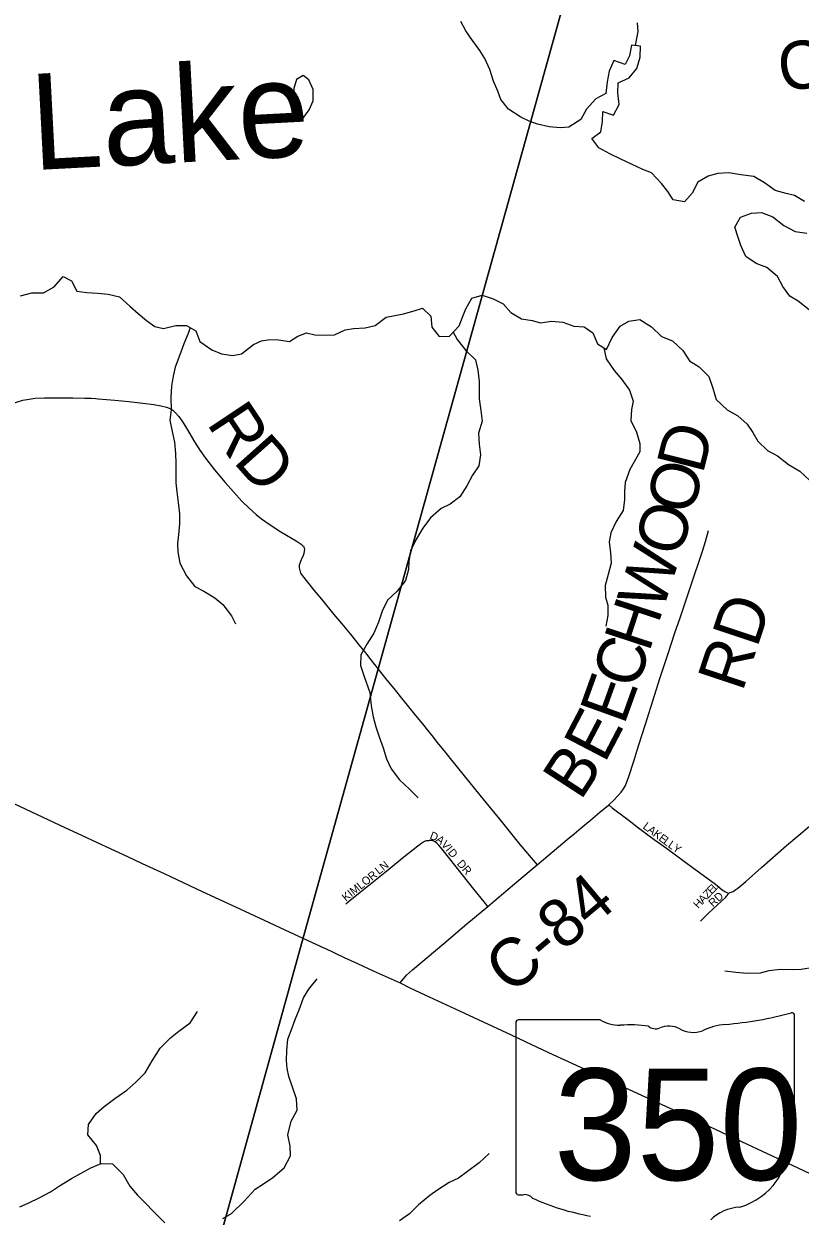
# Model space of a CAD drawing. Extents: x 1442749 to 1756758, y 235267 to 677782.
# Drawn here: x 1572935 to 1577781, y 500562 to 508009 of the extents above; entities that cross this region are included whole.
import ezdxf

# ---------------------------------------------------------------- set-up
doc = ezdxf.new("R2010")
doc.units = 0
for name, color, linetype in [('GM_X_County_Road', 7, 'Continuous'), ('GM_X_County_Road_Text', 7, 'Continuous'), ('GM_X_Major_Lake', 7, 'Continuous'), ('GM_X_Major_Lake_Text', 7, 'Continuous'), ('GM_X_Minor_River', 7, 'Continuous'), ('GM_X_State_Location', 7, 'Continuous'), ('GM_X_State_Route', 7, 'Continuous'), ('GM_X_State_Shield', 7, 'Continuous'), ('GM_X_Township', 7, 'Continuous'), ('GM_X_Township_Road', 7, 'Continuous'), ('GM_X_Township_Road_Text', 7, 'Continuous'), ('GM_X_Township_Subdivision', 7, 'Continuous'), ('GM_X_Township_Subdivision_Text', 7, 'Continuous')]:
    doc.layers.add(name, color=color, linetype=linetype)

msp = doc.modelspace()

# ---------------------------------------------------------------- linework, layer by layer
at = {"layer": 'GM_X_County_Road'}
for points in [[(1576586.2, 503130.1), (1576617.5, 503159.3), (1576663.9, 503209.7), (1576679.2, 503230.1), (1576690.8, 503252.7), (1576711.6, 503307.6), (1576745.8, 503410.1), (1576764.8, 503472.9), (1576791.1, 503557.6), (1576816.4, 503635.5), (1576871.5, 503814.2), (1576907.4, 503926.8), (1576956.9, 504076.4), (1576998.7, 504204.8), (1577032.7, 504299.6), (1577097.6, 504493.4), (1577171.5, 504716), (1577190.4, 504776.9), (1577208.4, 504843.8)], [(1576371.5, 502950.8), (1576415.3, 502987.6), (1576473.4, 503035.8), (1576531, 503084.6), (1576584.2, 503128.1), (1576586.2, 503130.1)], [(1576139.6, 502756.2), (1576206.5, 502812.6), (1576327.3, 502913.8), (1576371.5, 502950.8)], [(1575831.4, 502496.9), (1575875.3, 502533.5), (1576013.3, 502649.8), (1576139.6, 502756.2)], [(1575283.9, 502018.7), (1575324.5, 502066.2), (1575360.7, 502100), (1575556.4, 502265.2), (1575701.4, 502388.4), (1575831.4, 502496.9)]]:
    msp.add_lwpolyline(points, dxfattribs=at)
at = {"layer": 'GM_X_Major_Lake'}
for points in [[(1576537.3, 507335.7), (1576547.1, 507399.5), (1576548.9, 507461.6), (1576616.2, 507439.7), (1576652.1, 507504.8), (1576644.2, 507579.1), (1576646, 507641.2), (1576714.9, 507671.3), (1576762.6, 507730.1), (1576782.6, 507801.6), (1576784.6, 507869.7), (1576728.8, 507877.2), (1576716.8, 507809.5), (1576689.3, 507756.1), (1576618, 507780.1), (1576588.1, 507712.9), (1576576.2, 507647.1), (1576568.1, 507575.2), (1576505.1, 507540.9), (1576447.3, 507476.4), (1576411.4, 507411.3), (1576338, 507363.3), (1576284, 507360.8), (1576214.1, 507366.7), (1576142.6, 507382.7), (1576089.1, 507402.2), (1576037.8, 507425.7), (1575961.2, 507475.9), (1575913, 507537.3), (1575894.4, 507587.9), (1575866.3, 507650.8), (1575844.3, 507723.5), (1575812.3, 507792.5), (1575781.8, 507843.4), (1575735.5, 507904.8), (1575693.3, 507966), (1575662.9, 508023)], [(1574741.4, 507568.8), (1574742, 507599), (1574713.2, 507659.6), (1574679.8, 507686.3), (1574637.2, 507661.1), (1574620.1, 507605.4), (1574619.3, 507565.3)], [(1574619.3, 507565.3), (1574620, 507503.2), (1574612.9, 507449.3), (1574626, 507405), (1574676.3, 507418), (1574715.4, 507471.3), (1574740.6, 507528.9), (1574741.4, 507568.8)], [(1577808.8, 506899.9), (1577745.9, 506937.7), (1577694.2, 506949.1), (1577624.8, 506969.1), (1577558.2, 507017), (1577491.3, 507054.9), (1577411.6, 507067.1), (1577336, 507079.2), (1577267.8, 507075.1), (1577207.4, 507058.7), (1577142.3, 507020.5), (1577106.3, 506951.4), (1577058.8, 506898.6), (1576989.1, 506910.5), (1576954.6, 506961.6), (1576916, 507012.7), (1576853.9, 507078.5), (1576798.5, 507100.1), (1576729.4, 507132.1), (1576662.3, 507164), (1576593.3, 507198), (1576524.3, 507233.9), (1576480, 507293.2), (1576537.3, 507335.7)], [(1577837.4, 506222), (1577769, 506278), (1577717.9, 506307.5), (1577673.6, 506368.8), (1577639.4, 506431.8), (1577573, 506487.8), (1577507.7, 506511.6), (1577443, 506555.5), (1577410.9, 506624.4), (1577394.4, 506675), (1577374.2, 506739.6), (1577408, 506800.8), (1577478.7, 506826.9), (1577540.9, 506831.2), (1577610.1, 506803.2), (1577680.5, 506749.2), (1577749.5, 506713.2), (1577823.1, 506701.1)], [(1572913.7, 506310.4), (1572984.2, 506328.5), (1573058.2, 506328.5), (1573125.3, 506366.6), (1573181.1, 506431.2), (1573232.4, 506403.7), (1573266.5, 506338.7), (1573328.3, 506331)], [(1573328.3, 506331), (1573394.2, 506327.1), (1573462, 506321.3), (1573531.5, 506303.3), (1573595.9, 506245.4), (1573648.6, 506199.9), (1573701.3, 506156.4), (1573752.2, 506118.9), (1573807.9, 506105.4), (1573884.4, 506125.3), (1573950.4, 506125.5), (1574009.5, 506091.8), (1574033.6, 506025), (1574108.1, 505972.8), (1574169.4, 505949.1), (1574239.1, 505937.2), (1574293.4, 505947.7), (1574369, 506005.7), (1574419.7, 506030.3), (1574469.9, 506036.9), (1574523.9, 506035.4), (1574593.6, 506025.5), (1574644.5, 506058.1), (1574699.1, 506078.6), (1574750.8, 506067.2), (1574820.8, 506065.3), (1574874.8, 506067.8), (1574941.7, 506098), (1574994, 506106.5), (1575066.1, 506110.5), (1575128.5, 506124.8), (1575196, 506177), (1575304.6, 506198.1), (1575371.1, 506216.3), (1575423.6, 506232.8), (1575476.2, 506183.3), (1575482.2, 506115), (1575528.5, 506055.7), (1575592.6, 506057.9), (1575652.4, 506122.3), (1575674, 506177.8), (1575693.5, 506229.4), (1575731.4, 506296.4), (1575796, 506314.7), (1575865.3, 506292.7), (1575928.4, 506260.9), (1575974.8, 506205.5), (1576041.8, 506167.6), (1576109.4, 506155.7), (1576161, 506142.3), (1576229.3, 506152.4), (1576299.2, 506146.5), (1576368.4, 506120.5), (1576432.3, 506116.7), (1576487.3, 506079.2), (1576517.3, 506010.2), (1576572.3, 505974.7), (1576608.4, 506049.8), (1576658.4, 506120.5), (1576711.4, 506153.1), (1576779.7, 506163.2), (1576854.4, 506117.1), (1576916.6, 506057.2), (1576983.8, 506029.3), (1577048.1, 505969.5), (1577090.3, 505904.2), (1577151.2, 505866.5), (1577211.5, 505806.7), (1577235.4, 505733.9), (1577257.4, 505663.2), (1577325.5, 505599.2), (1577392.5, 505561.3), (1577451, 505509.6), (1577485.5, 505456.6), (1577517.9, 505401.6), (1577578.2, 505343.8), (1577639.3, 505310.1), (1577707.7, 505256.1), (1577778.6, 505216.1), (1577842.9, 505156.2)]]:
    msp.add_lwpolyline(points, dxfattribs=at)
at = {"layer": 'GM_X_Minor_River'}
for points in [[(1576753.4, 507873.9), (1576769.7, 507961.5), (1576766.8, 508015.6)], [(1573972.9, 506112.6), (1573960.6, 506076), (1573933.3, 506010.4), (1573907.9, 505942.8), (1573880.3, 505865.2), (1573867.1, 505809.4), (1573857.8, 505745.5), (1573852.4, 505675.5), (1573854.8, 505599.3), (1573847.4, 505533.3), (1573860, 505463), (1573874.6, 505396.6), (1573881.2, 505326.3), (1573884, 505266.2), (1573884.9, 505214.1), (1573883.4, 505142), (1573890.3, 505085.8), (1573898.9, 505019.5), (1573907.5, 504949.2), (1573906.3, 504891.1), (1573903.2, 504839.1), (1573893.6, 504763.2), (1573896.6, 504711.1), (1573909.1, 504640.7), (1573949.5, 504561.8), (1574002.1, 504494.6), (1574059.6, 504465.4), (1574126.7, 504424), (1574177.9, 504383), (1574232.4, 504311.8), (1574255.4, 504261.2)], [(1575616.2, 506083.3), (1575640.1, 506036.7), (1575694.7, 505969.5), (1575755.5, 505910.2), (1575770.2, 505845.8), (1575776.7, 505775.6), (1575778.5, 505667.4), (1575787, 505595.1), (1575795.6, 505526.8), (1575774.1, 505453.1), (1575776.7, 505383), (1575785.3, 505316.7), (1575775.9, 505248.8), (1575736.7, 505189.4), (1575701.3, 505124), (1575655.9, 505054.8), (1575597, 505009.9), (1575540.4, 504983), (1575473.2, 504924.2), (1575425.8, 504859.1), (1575382.3, 504785.8), (1575348.9, 504718.4), (1575337.5, 504650.5), (1575336.5, 504600.4), (1575317.1, 504532.7), (1575265.7, 504465.6), (1575204.6, 504408.7), (1575171.2, 504341.3), (1575149.7, 504271.6), (1575120.4, 504204), (1575076.9, 504134.8), (1575039.5, 504067.4), (1575036.2, 504001.4), (1575058.8, 503932.8), (1575096, 503832.6)], [(1576555.6, 505985.4), (1576569.7, 505916.1), (1576620.2, 505843), (1576669.1, 505788), (1576715.7, 505721), (1576738.3, 505652.4), (1576729.3, 505600.5), (1576723.9, 505532.5), (1576760.4, 505459.6), (1576780.9, 505387.1), (1576779.8, 505335.1), (1576717.6, 505226.1), (1576689.9, 505144.5), (1576684.8, 505090.5), (1576685.7, 505038.5), (1576676.3, 504970.5), (1576632.9, 504901.3), (1576599.4, 504829.8), (1576588.3, 504774), (1576596.9, 504705.7), (1576601.6, 504641.5), (1576582.1, 504569.7), (1576564.7, 504502), (1576567.2, 504427.8), (1576580.1, 504377.5), (1576580.8, 504313.3), (1576567.5, 504247.5)], [(1575096, 503832.6), (1575102.8, 503750.3), (1575115.8, 503680), (1575132.9, 503617.6), (1575154, 503555.1), (1575179, 503486.7), (1575198.1, 503418.3), (1575227.2, 503355.7), (1575280.2, 503286.8), (1575343.5, 503229.9), (1575396.7, 503175)], [(1574177.3, 500547.8), (1574231.8, 500579.1), (1574311, 500656.2), (1574380.2, 500729.4), (1574430.7, 500762.8), (1574489.4, 500804.1), (1574560.3, 500863.2), (1574599.4, 500938.9), (1574598.3, 500999), (1574583.3, 501069.4), (1574604.6, 501155.3), (1574641.6, 501223), (1574636.7, 501295.2), (1574611.7, 501367.7), (1574588.6, 501434.1), (1574579.3, 501484.4), (1574574.1, 501534.5), (1574577, 501596.6), (1574584, 501666.7), (1574611.1, 501738.5), (1574629.8, 501790.4), (1574654.7, 501850.2), (1574679.9, 501926), (1574714.7, 501979.6), (1574765.7, 502045.1)], [(1578796.4, 502088.3), (1578701.7, 502047.5), (1578641.3, 502026.3), (1578583.2, 502025.1), (1578529.2, 502025.8), (1578459.2, 502032.8), (1578397.2, 502039.7), (1578347.2, 502038.3), (1578273.1, 502039.4), (1578173.2, 502048.7), (1578107, 502045.6), (1578051.2, 502058.4), (1577983.4, 502079.4), (1577915.7, 502102.4), (1577863.8, 502115.1), (1577787.5, 502102.1), (1577733.5, 502100.8), (1577659.4, 502101.8), (1577585.2, 502094.8), (1577531, 502079.5), (1577450.8, 502076.6), (1577378.9, 502083.6), (1577310.9, 502092.6)], [(1573412.6, 500888.8), (1573414.3, 500941), (1573389.2, 501003.5), (1573334.1, 501070.4), (1573339, 501134.5), (1573386, 501202), (1573436.7, 501247.4), (1573503.5, 501296.6), (1573578.3, 501347.7), (1573635.2, 501399), (1573692, 501456.4), (1573737.2, 501531.9), (1573786.4, 501611.4), (1573851.4, 501674.7), (1573902.1, 501718.1), (1573972.9, 501769.3), (1574020, 501840.8)], [(1575840.9, 500954), (1575778, 500894.8), (1575705.1, 500841.6), (1575648.5, 500798.3), (1575590, 500771), (1575519.3, 500725.9), (1575468.7, 500690.5), (1575399.8, 500633.3), (1575342.9, 500576), (1575280.2, 500532.7)], [(1573157.2, 500750.1), (1573232, 500797.2), (1573353.1, 500863.7), (1573417.5, 500890.9), (1573487.6, 500887.9), (1573554.7, 500822.8), (1573597.7, 500748.1), (1573644.9, 500693.3), (1573694.2, 500642.5), (1573745.5, 500591.7), (1573814.6, 500520.6)], [(1572909.1, 500619.2), (1572961.5, 500642.5), (1573034.1, 500677.6), (1573100.6, 500712.8), (1573157.2, 500750.1)]]:
    msp.add_lwpolyline(points, dxfattribs=at)
at = {"layer": 'GM_X_State_Route'}
msp.add_lwpolyline([(1572842.2, 503154.4), (1572978.8, 503090.2), (1573159.7, 503004.9), (1573299.6, 502940), (1573477.3, 502855.4), (1573581.5, 502807.5), (1573674.1, 502765.5), (1573811.1, 502702.3), (1574048.6, 502590.4), (1574256.6, 502493.1), (1574435.5, 502411), (1574596.1, 502336.1), (1574808, 502237.6), (1574813.4, 502235.3), (1574935.2, 502178.4), (1575018.8, 502140.2), (1575116.6, 502093.6), (1575283.9, 502018.7), (1575345.6, 501987.2), (1575437.8, 501944.3), (1575628.5, 501856.6), (1575744.3, 501802.1), (1575976.3, 501694.1), (1576104.2, 501634.7), (1576237.9, 501572.1), (1576532.7, 501435.8), (1576714.7, 501352.6), (1576872.7, 501280.1), (1577078.3, 501185.3), (1577321.8, 501070.8), (1577669.8, 500908.8), (1577904.6, 500799.1)], dxfattribs=at)
at = {"layer": 'GM_X_State_Shield'}
for p, q in [((1576006.5, 501769.6), (1576006.5, 500713)), ((1576533.2, 501787.8), (1576023.6, 501787.8)), ((1577746.7, 501261.3), (1577746.7, 501814)), ((1577746.5, 501261.4), (1577746.7, 501261.3))]:
    msp.add_line(p, q, dxfattribs=at)
for centre, major_axis, start_param, end_param in [((1577126.8, 503228.4), (1845.5, 0), 4.814394, 5.042369), ((1577727.4, 501816.3), (19.4, 0), 6.141152, 7.989035), ((1576026.4, 501771.9), (20.2, 0), 1.712693, 3.28349), ((1576654.6, 501910.5), (195.5, 0), 4.042523, 4.731795), ((1576719.4, 501194.6), (702, 0), 1.404758, 1.657858), ((1576878.8, 501777.4), (56.4, 0), 3.836095, 5.185415), ((1576961.6, 501655.2), (117.3, 0), 0.950623, 2.079405), ((1577362.2, 501465.1), (371.3, 0), 1.699011, 2.107814), ((1577113, 501822.7), (141.1, 0), 4.081561, 5.145723), ((1577742.2, 501220.7), (30, 0), 1.883978, 3.671073), ((1577726, 501259.1), (20.7, 0), 5.05454, 6.418171), ((1577551.4, 501150.8), (180, 0), 5.934695, 6.695948), ((1577816.1, 501029.9), (130.9, 0), 2.387724, 3.262537), ((1577230.2, 500959.6), (461.6, 0), 5.101752, 6.440018), ((1576026.6, 500710.7), (20.3, 0), 3.00124, 4.508301), ((1576029.7, 500818.8), (155.2, 0), 4.665946, 4.897461), ((1576061.4, 500652), (56, 0), 0.519207, 1.627899), ((1576768, 501601.4), (1332.7, 0), 4.195997, 4.488961), ((1577424.8, 500416.4), (252.8, 0), 1.647645, 2.488434)]:
    msp.add_ellipse(centre, major_axis=major_axis, ratio=0.8, start_param=start_param, end_param=end_param, dxfattribs=at)
at = {"layer": 'GM_X_Township'}
for points in [[(1565959.1, 517425.5), (1570073.6, 513943.9), (1570495.5, 513586.9), (1572116.5, 513572.1), (1572224.6, 512792.5), (1577284.9, 512328.8), (1577466, 512312.2), (1577399.7, 512074.1), (1575144.4, 503972.5), (1574678.9, 502300.3), (1573761.6, 498985.6)], [(1573761.6, 498985.6), (1574678.9, 502300.3), (1575144.4, 503972.5), (1577399.7, 512074.1), (1577466, 512312.2), (1580872.9, 511824.8), (1583704.9, 511521.1), (1584740.5, 511410.2), (1587291.5, 511155.9), (1591669.6, 510700.6), (1595354.9, 510300.2), (1595438.2, 510291.2), (1598207.2, 509990.6), (1601348.8, 509660.4), (1607409.4, 509023.5), (1609267, 508822.3), (1609586.5, 508787.7), (1610594.9, 504740.5), (1611750.9, 500101.3)]]:
    msp.add_lwpolyline(points, dxfattribs=at)
at = {"layer": 'GM_X_Township_Road'}
for points in [[(1572070.8, 504999.5), (1572144.1, 505062.3), (1572287.2, 505187.8), (1572371, 505261), (1572424.2, 505304.4), (1572449, 505325.5), (1572482.1, 505356.9), (1572562.4, 505432.4), (1572622.7, 505486.5), (1572660.9, 505516.6), (1572717.2, 505555.1), (1572767.1, 505586.1), (1572812.5, 505612), (1572850.4, 505630.7), (1572889.5, 505646.5), (1572929.6, 505658.5), (1572967.4, 505665.9), (1573005.9, 505670.2), (1573064.5, 505672.9), (1573172.6, 505674.2), (1573218.4, 505674.1), (1573241.3, 505673.8), (1573316.4, 505672.1), (1573356.3, 505670.3)], [(1573356.3, 505670.3), (1573381.5, 505669.2), (1573400, 505668), (1573502.8, 505658.9), (1573590.4, 505649.7), (1573678.3, 505640.8), (1573746.4, 505632.3), (1573791.2, 505623.9), (1573825.5, 505614.2), (1573852.2, 505603.6), (1573864.9, 505595.6), (1573880.6, 505580.8), (1573902.4, 505556.8), (1573923.4, 505528.1), (1573950.6, 505483.7), (1574000, 505398.8), (1574033.4, 505346.2), (1574069.6, 505295.5), (1574126.3, 505223.3), (1574191.6, 505145.3), (1574243.1, 505085.8), (1574296.5, 505027.6), (1574340.8, 504983.5), (1574385.1, 504944.2), (1574418.8, 504917.7), (1574467.2, 504883.5), (1574538.8, 504836.9), (1574634.4, 504779.6), (1574666.9, 504758.2), (1574674.7, 504751.6), (1574681.3, 504746.1), (1574683.6, 504740.8), (1574683.7, 504740.5), (1574685.9, 504735.6), (1574687.6, 504726.2)], [(1574687.6, 504726.2), (1574685.8, 504714.9), (1574682.5, 504699.9), (1574676.1, 504681.3), (1574668.8, 504666.8), (1574659.2, 504645.3), (1574654.7, 504628.6), (1574653.6, 504611.3), (1574654.9, 504602.7), (1574659.3, 504586.4), (1574662.7, 504578.2), (1574673.8, 504561.1), (1574746.4, 504471.7), (1574792.3, 504416), (1574870.7, 504319.3), (1574919.4, 504261.7), (1574971.6, 504198.4), (1575026.8, 504129.6), (1575067.2, 504080.8), (1575102, 504035.8), (1575193.3, 503921.1), (1575252.4, 503847.7)], [(1575252.4, 503847.7), (1575293.1, 503797.2), (1575381, 503688), (1575433.6, 503623.9), (1575445, 503610.5), (1575491.2, 503553.5), (1575514.3, 503523.2), (1575557.4, 503469.7), (1575588.1, 503431.3), (1575684.9, 503311.5), (1575781.6, 503191.3), (1575922.6, 503018.5), (1576032.1, 502883.5), (1576114.7, 502785.7), (1576139.6, 502756.2)]]:
    msp.add_lwpolyline(points, dxfattribs=at)
at = {"layer": 'GM_X_Township_Subdivision'}
for points in [[(1577334.7, 502578.6), (1577351.6, 502585.1), (1577363.1, 502590.5), (1577371.3, 502595), (1577380.4, 502601.4), (1577393.2, 502611.2), (1577443, 502651.7), (1577540.6, 502740.1), (1577696.9, 502876.3), (1577826.2, 502984.9), (1577998.4, 503135), (1578144.5, 503254.2), (1578336.3, 503419), (1578425.2, 503496.5), (1578515, 503572.4), (1578561.8, 503612.4)], [(1576586.2, 503130.1), (1576608.9, 503112.6), (1576705, 503038.8), (1576772.2, 502987.4), (1576822.9, 502950.2), (1576869.3, 502914.2), (1576946.8, 502859.7), (1577116.2, 502735.3), (1577199.3, 502674.7), (1577252.2, 502636.1), (1577295.5, 502601), (1577315, 502587.6), (1577323.3, 502583.8), (1577334.7, 502578.6)], [(1574945.3, 502512.5), (1574960.1, 502525.4), (1575034.4, 502584.7), (1575190.5, 502709.8), (1575307, 502805.6), (1575393.9, 502875.4), (1575408.2, 502885.8), (1575419.5, 502893.6), (1575427, 502898.6), (1575430.7, 502900.6), (1575436.6, 502903.5), (1575443.9, 502906.1), (1575449.3, 502907.7), (1575456.1, 502908.5), (1575466.4, 502909.2)], [(1575831.4, 502496.9), (1575808.4, 502525.4), (1575744.7, 502604.8), (1575554.2, 502843), (1575525.1, 502879), (1575512.9, 502890.9), (1575506, 502896.9), (1575503, 502899.1), (1575497.8, 502902.3), (1575492.7, 502904.6), (1575483.9, 502907.2), (1575474.3, 502908.7), (1575466.4, 502909.2)], [(1577159.4, 502405), (1577161.7, 502407.4), (1577208.4, 502453.4), (1577317.1, 502553.7), (1577322.3, 502559.6), (1577326, 502564), (1577331.4, 502572.2), (1577334.7, 502578.6)]]:
    msp.add_lwpolyline(points, dxfattribs=at)

# ---------------------------------------------------------------- texts
at = {"layer": 'GM_X_County_Road_Text'}
for s, rotation, p in [('C', 7.5152, (1577662.8, 507585.4)), ('D', 75.87901, (1577173.3, 505191.2)), ('O', 75.65301, (1577107.6, 504934.1)), ('O', 73.73365, (1577030.7, 504670.1)), ('W', 71.98318, (1576920.3, 504330)), ('RD', 71.56533, (1577420.6, 503830.7)), ('H', 71.85648, (1576837.8, 504078.4)), ('C', 71.87437, (1576761.2, 503844.3)), ('E', 70.18613, (1576682, 503624)), ('E', 62.42458, (1576560.3, 503384.5)), ('B', 56.947, (1576410.1, 503151)), ('C-84', 39.97849, (1575976.9, 501938.6))]:
    msp.add_text(s, height=300, rotation=rotation, dxfattribs=at).set_placement(p)
at = {"layer": 'GM_X_Major_Lake_Text'}
msp.add_text('Lake', height=599.98, rotation=2.99881, dxfattribs=at).set_placement((1572991.5, 507095.3))
at = {"layer": 'GM_X_State_Location'}
for s in ['s', 'r']:
    msp.add_text(s, height=1, dxfattribs=at).set_placement((1576857, 501171.1))
msp.add_text('350', height=1, rotation=0.00001, dxfattribs=at).set_placement((1576504, 501098.3))
at = {"layer": 'GM_X_State_Shield'}
msp.add_text('350', height=696.1, dxfattribs=at).set_placement((1576242.7, 500787.5))
at = {"layer": 'GM_X_Township_Road_Text'}
for s, rotation, p in [('R', 303.60834, (1574072.3, 505514.4)), ('D', 311.71655, (1574236.5, 505273.2))]:
    msp.add_text(s, height=300, rotation=rotation, dxfattribs=at).set_placement(p)
at = {"layer": 'GM_X_Township_Subdivision_Text'}
for s, rotation, p in [('L', 323.14103, (1576795.3, 502987.1)), ('D', 338.68159, (1575465.2, 502919.9)), ('A', 323.15228, (1576823.4, 502965.9)), ('K', 323.13229, (1576858.6, 502939.6)), ('E', 323.1434, (1576893.9, 502913.1)), ('A', 323.28966, (1575503.1, 502905.6)), ('V', 310.91659, (1575536.3, 502881.3)), ('I', 309.81677, (1575564.9, 502848.2)), ('L', 323.4448, (1576922.3, 502891.9)), ('L', 325.00727, (1576951.7, 502870)), ('Y', 325.39907, (1576980.9, 502849.6)), ('D', 309.81429, (1575579, 502831.3)), ('DR', 310.59937, (1575635.5, 502761.7)), ('KIMLOR', 38.50065, (1574945, 502525.4)), ('LN', 38.66336, (1575151.7, 502692.5)), ('Z', 46.48761, (1577205.9, 502543.8)), ('E', 46.48761, (1577230.2, 502569.3)), ('RD', 42.8801, (1577237.3, 502489.8)), ('L', 46.48761, (1577254.4, 502594.8)), ('H', 46.48385, (1577145.4, 502479.9)), ('A', 46.49719, (1577175.7, 502511.9))]:
    msp.add_text(s, height=50, rotation=rotation, dxfattribs=at).set_placement(p)

doc.saveas('drawing.dxf')
